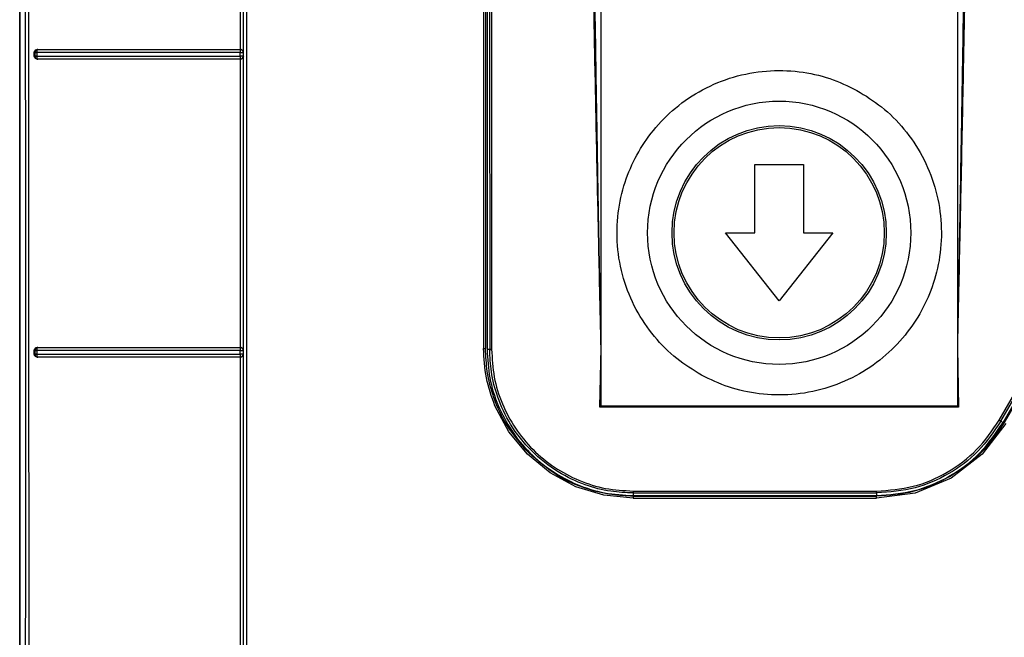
# Model space of a CAD drawing. Header units: inches. Extents: x 170 to 312, y 215 to 248.
# Tile 425 of 656: x 230.9959 to 231.1286, y 242.1165 to 242.1997. Entities that reach past the tile are written whole.
import ezdxf

# ---------------------------------------------------------------- set-up
doc = ezdxf.new("R2010")
doc.units = ezdxf.units.IN
doc.header["$LTSCALE"] = 0.25
doc.header["$MEASUREMENT"] = 0
doc.layers.add('MOTOR RH', color=7, linetype='Continuous')

msp = doc.modelspace()

# ---------------------------------------------------------------- linework, layer by layer
at = {"layer": 'MOTOR RH'}
for p, q in [((231.07429, 242.14761), (231.07429, 242.27595)), ((231.12232, 242.27595), (231.12232, 242.14761)), ((230.99594, 241.92392), (230.99594, 242.23936)), ((230.99594, 242.23936), (230.99594, 241.9417)), ((231.02568, 242.19567), (231.02569, 242.23451)), ((231.02608, 242.19528), (231.02608, 242.23489)), ((231.05845, 242.21438), (231.05846, 242.15537)), ((231.05871, 242.21441), (231.05872, 242.15536)), ((231.05893, 242.21429), (231.05893, 242.15524)), ((231.05927, 242.21429), (231.05928, 242.15524)), ((231.05953, 242.21429), (231.05954, 242.15527)), ((230.99832, 242.19567), (230.99837, 242.19566)), ((231.02567, 242.19566), (231.02568, 242.19567)), ((230.9979, 242.19475), (230.9979, 242.19528)), ((230.99799, 242.19527), (230.9979, 242.19528)), ((230.99799, 242.19476), (230.9979, 242.19475)), ((230.99799, 242.19527), (230.99799, 242.19476)), ((230.99826, 242.19527), (230.99826, 242.19477)), ((230.99829, 242.19554), (230.99833, 242.19563)), ((230.99833, 242.1944), (230.99829, 242.19449)), ((230.99837, 242.19437), (230.99832, 242.19436)), ((230.99835, 242.19438), (230.99833, 242.1944)), ((230.99837, 242.19437), (230.99835, 242.19438)), ((231.02566, 242.19476), (231.02566, 242.19527)), ((231.02566, 242.19476), (231.02566, 242.19465)), ((231.02567, 242.1944), (231.02567, 242.19436)), ((231.02569, 242.19436), (231.02567, 242.19436)), ((231.02568, 242.15551), (231.02569, 242.19436)), ((231.02608, 242.19528), (231.02606, 242.19526)), ((231.02606, 242.19526), (231.02606, 242.19476)), ((231.02606, 242.19476), (231.02608, 242.19474)), ((231.02608, 242.15513), (231.02608, 242.19474)), ((231.09502, 242.17096), (231.09502, 242.18015)), ((231.09502, 242.18015), (231.10158, 242.18015)), ((231.10158, 242.18015), (231.10158, 242.17096)), ((231.0983, 242.16178), (231.09108, 242.17096)), ((231.09108, 242.17096), (231.09502, 242.17096)), ((231.10552, 242.17096), (231.0983, 242.16178)), ((231.10158, 242.17096), (231.10552, 242.17096)), ((230.9979, 242.15459), (230.9979, 242.15513)), ((230.99799, 242.15511), (230.9979, 242.15513)), ((230.99799, 242.1546), (230.9979, 242.15459)), ((230.99799, 242.15511), (230.99799, 242.1546)), ((230.99826, 242.15511), (230.99826, 242.1546)), ((230.99829, 242.15538), (230.99833, 242.15547)), ((230.99832, 242.15551), (230.99837, 242.1555)), ((231.02566, 242.1546), (231.02566, 242.15511)), ((231.02567, 242.1555), (231.02568, 242.15551)), ((231.02608, 242.15513), (231.02606, 242.15511)), ((231.02606, 242.15511), (231.02606, 242.1546)), ((231.02606, 242.1546), (231.02608, 242.15458)), ((231.02608, 242.11497), (231.02608, 242.15458)), ((231.05872, 242.15536), (231.05872, 242.15536)), ((231.05928, 242.15524), (231.05893, 242.15524)), ((231.07413, 242.14745), (231.07429, 242.15548)), ((231.12232, 242.15548), (231.12248, 242.14745)), ((230.99833, 242.15424), (230.99829, 242.15433)), ((230.99837, 242.15421), (230.99832, 242.1542)), ((230.99835, 242.15422), (230.99833, 242.15424)), ((230.99837, 242.15421), (230.99835, 242.15422)), ((231.02567, 242.15433), (231.02567, 242.15424)), ((231.02567, 242.15424), (231.02567, 242.15421)), ((231.02569, 242.1542), (231.02567, 242.15421)), ((231.02568, 242.11535), (231.02569, 242.1542)), ((231.12795, 242.1457), (231.13174, 242.15226)), ((231.12818, 242.14557), (231.13196, 242.15213)), ((231.12847, 242.1454), (231.13226, 242.15196)), ((231.13243, 242.15198), (231.12864, 242.14541)), ((231.06186, 242.14416), (231.05999, 242.14765)), ((231.07429, 242.14761), (231.07413, 242.14745)), ((231.12248, 242.14745), (231.07413, 242.14745)), ((231.12232, 242.14761), (231.07429, 242.14761)), ((231.12248, 242.14745), (231.12232, 242.14761)), ((231.12887, 242.14528), (231.12567, 242.14111)), ((231.12818, 242.14557), (231.12847, 242.1454)), ((231.06436, 242.14111), (231.06186, 242.14416)), ((231.06742, 242.1386), (231.06436, 242.14111)), ((231.12567, 242.14111), (231.12149, 242.1379)), ((231.0709, 242.13674), (231.06742, 242.1386)), ((231.12149, 242.1379), (231.11663, 242.13589)), ((231.07468, 242.13559), (231.0709, 242.13674)), ((231.07862, 242.13616), (231.11143, 242.13616)), ((231.07861, 242.1352), (231.07468, 242.13559)), ((231.07861, 242.13547), (231.11142, 242.13547)), ((231.07861, 242.1352), (231.11142, 242.1352)), ((231.07862, 242.1359), (231.11143, 242.1359)), ((231.07862, 242.1359), (231.07862, 242.13555)), ((231.07862, 242.13555), (231.11143, 242.13555)), ((231.11663, 242.13589), (231.11142, 242.1352)), ((231.11143, 242.1359), (231.11143, 242.13555))]:
    msp.add_line(p, q, dxfattribs=at)
for radius in [0.01774, 0.01444, 0.01417]:
    msp.add_circle((231.0983, 242.17096), radius, dxfattribs=at)
for points, knots in [([(230.99667, 242.23972), (230.99668, 242.21844), (230.99671, 242.1759), (230.9967, 242.11206), (230.99665, 242.04824), (230.99656, 241.98446), (230.99646, 241.94201), (230.99641, 241.92078)], [0, 0, 0, 0, 0.199984, 0.399977, 0.600029, 0.800023, 1, 1, 1, 1]), ([(230.99711, 242.2401), (230.99712, 242.22222), (230.99713, 242.18646), (230.99715, 242.13281), (230.99715, 242.09706), (230.99715, 242.07919)], [0, 0, 0, 0, 0.3333777, 0.6667111, 1, 1, 1, 1]), ([(231.0261, 241.92809), (231.0261, 241.94886), (231.0261, 241.99039), (231.0261, 242.05278), (231.0261, 242.1152), (231.0261, 242.17764), (231.0261, 242.21925), (231.0261, 242.24006)], [0, 0, 0, 0, 0.199959, 0.399961, 0.599979, 0.80001, 1, 1, 1, 1]), ([(231.0265, 242.24018), (231.0265, 242.2193), (231.0265, 242.17754), (231.0265, 242.11488), (231.0265, 242.05224), (231.0265, 241.98964), (231.0265, 241.94795), (231.0265, 241.92711)], [0, 0, 0, 0, 0.2, 0.4, 0.6, 0.8, 1, 1, 1, 1]), ([(231.07429, 242.15548), (231.07423, 242.15806), (231.07412, 242.16288), (231.07398, 242.16957), (231.07384, 242.17598), (231.07371, 242.18239), (231.07357, 242.18901), (231.07344, 242.19558), (231.07331, 242.20298), (231.07316, 242.21124), (231.07302, 242.22033), (231.0729, 242.22929), (231.07284, 242.23532), (231.07281, 242.23825)], [0, 0, 0, 0, 0.093729, 0.174536, 0.24242, 0.325941, 0.407072, 0.482165, 0.564229, 0.675047, 0.781572, 0.893672, 1, 1, 1, 1]), ([(231.07429, 242.15548), (231.07425, 242.1575), (231.07418, 242.16119), (231.07409, 242.16623), (231.07402, 242.17023), (231.07396, 242.17321), (231.07392, 242.17563), (231.07387, 242.17834), (231.07381, 242.18213), (231.07373, 242.18682), (231.07364, 242.19184), (231.07356, 242.1972), (231.07343, 242.20542), (231.07328, 242.21595), (231.07314, 242.22772), (231.07308, 242.23495), (231.07305, 242.23826)], [0, 0, 0, 0, 0.07319, 0.133984, 0.182381, 0.218382, 0.241987, 0.269928, 0.316673, 0.379251, 0.439861, 0.498505, 0.573594, 0.73788, 0.880015, 1, 1, 1, 1]), ([(231.12355, 242.23826), (231.12354, 242.23653), (231.12351, 242.23289), (231.12345, 242.22715), (231.12338, 242.22087), (231.12329, 242.21404), (231.12319, 242.20667), (231.12308, 242.19931), (231.12298, 242.19292), (231.12289, 242.18764), (231.12281, 242.18304), (231.12274, 242.17893), (231.12268, 242.17546), (231.12262, 242.17216), (231.12254, 242.16796), (231.12244, 242.16223), (231.12236, 242.1579), (231.12232, 242.15548)], [0, 0, 0, 0, 0.062702, 0.131993, 0.207874, 0.290346, 0.379406, 0.475057, 0.557054, 0.610988, 0.666485, 0.723545, 0.759898, 0.792286, 0.843099, 0.912337, 1, 1, 1, 1]), ([(231.1238, 242.23825), (231.12377, 242.23527), (231.1237, 242.22912), (231.12358, 242.22), (231.12343, 242.21073), (231.12327, 242.20157), (231.12311, 242.19301), (231.12295, 242.185), (231.1228, 242.17794), (231.12265, 242.17085), (231.12249, 242.16353), (231.12238, 242.1583), (231.12232, 242.15548)], [0, 0, 0, 0, 0.108305, 0.22261, 0.330745, 0.444165, 0.554601, 0.640848, 0.734435, 0.810783, 0.897533, 1, 1, 1, 1]), ([(230.9979, 242.19528), (230.9979, 242.19531), (230.99791, 242.19536), (230.99794, 242.19545), (230.99802, 242.19556), (230.99815, 242.19565), (230.99826, 242.19566), (230.99832, 242.19567)], [0, 0, 0, 0, 0.116527, 0.229907, 0.466736, 0.729518, 1, 1, 1, 1]), ([(230.99832, 242.19567), (231.00129, 242.19567), (231.00723, 242.19567), (231.01641, 242.19567), (231.02259, 242.19567), (231.02568, 242.19567)], [0, 0, 0, 0, 0.333152, 0.666752, 1, 1, 1, 1]), ([(231.02568, 242.19567), (231.02571, 242.19567), (231.02578, 242.19566), (231.02587, 242.19562), (231.02595, 242.19557), (231.02599, 242.19553), (231.02601, 242.1955)], [0, 0, 0, 0, 0.230859, 0.468557, 0.712686, 1, 1, 1, 1]), ([(230.99832, 242.19436), (230.99826, 242.19436), (230.99815, 242.19437), (230.99802, 242.19447), (230.99794, 242.19458), (230.99791, 242.19467), (230.9979, 242.19472), (230.9979, 242.19475)], [0, 0, 0, 0, 0.2717688, 0.5368517, 0.7738537, 0.8858453, 1, 1, 1, 1]), ([(230.99837, 242.19566), (230.99832, 242.19565), (230.99822, 242.19564), (230.9981, 242.19555), (230.99804, 242.19546), (230.998, 242.19536), (230.99799, 242.1953), (230.99799, 242.19527)], [0, 0, 0, 0, 0.250906, 0.501408, 0.695045, 0.83371, 1, 1, 1, 1]), ([(230.99799, 242.19527), (230.998, 242.19527), (230.99802, 242.19527), (230.99808, 242.19527), (230.99816, 242.19527), (230.99822, 242.19527), (230.99826, 242.19527)], [0, 0, 0, 0, 0.250008, 0.500005, 0.749993, 1, 1, 1, 1]), ([(230.99826, 242.19477), (230.99822, 242.19477), (230.99816, 242.19476), (230.99808, 242.19476), (230.99802, 242.19476), (230.998, 242.19476), (230.99799, 242.19476)], [0, 0, 0, 0, 0.250113, 0.499997, 0.749888, 1, 1, 1, 1]), ([(230.99799, 242.19476), (230.998, 242.19471), (230.99801, 242.19461), (230.9981, 242.19448), (230.99822, 242.19439), (230.99832, 242.19437), (230.99837, 242.19437)], [0, 0, 0, 0, 0.250029, 0.499997, 0.749969, 1, 1, 1, 1]), ([(230.99826, 242.19527), (230.99826, 242.1953), (230.99826, 242.19535), (230.99827, 242.19542), (230.99828, 242.19548), (230.99829, 242.19552), (230.99829, 242.19554)], [0, 0, 0, 0, 0.2500063, 0.5000148, 0.7500138, 1, 1, 1, 1]), ([(231.02566, 242.19527), (231.02259, 242.19527), (231.01642, 242.19527), (231.00722, 242.19527), (231.00125, 242.19527), (230.99826, 242.19527)], [0, 0, 0, 0, 0.331506, 0.664839, 1, 1, 1, 1]), ([(230.99826, 242.19477), (231.00125, 242.19476), (231.00722, 242.19476), (231.01641, 242.19476), (231.02259, 242.19476), (231.02566, 242.19476)], [0, 0, 0, 0, 0.335093, 0.668426, 1, 1, 1, 1]), ([(230.99829, 242.19449), (230.99829, 242.19451), (230.99828, 242.19455), (230.99827, 242.19462), (230.99826, 242.19469), (230.99826, 242.19474), (230.99826, 242.19477)], [0, 0, 0, 0, 0.24975, 0.499936, 0.750122, 1, 1, 1, 1]), ([(231.02569, 242.19436), (231.0226, 242.19436), (231.01641, 242.19436), (231.00723, 242.19436), (231.00129, 242.19436), (230.99832, 242.19436)], [0, 0, 0, 0, 0.333449, 0.66692, 1, 1, 1, 1]), ([(230.99833, 242.19563), (230.99834, 242.19563), (230.99835, 242.19565), (230.99836, 242.19566), (230.99837, 242.19566), (230.99837, 242.19566), (230.99837, 242.19566)], [0, 0, 0, 0, 0.500013, 0.83434, 0.938283, 1, 1, 1, 1]), ([(230.99837, 242.19566), (231.00133, 242.19566), (231.00726, 242.19566), (231.01642, 242.19566), (231.02259, 242.19566), (231.02567, 242.19566)], [0, 0, 0, 0, 0.333018, 0.666912, 1, 1, 1, 1]), ([(231.02567, 242.19436), (231.02259, 242.19436), (231.01642, 242.19436), (231.00726, 242.19437), (231.00134, 242.19437), (230.99837, 242.19437)], [0, 0, 0, 0, 0.333072, 0.666957, 1, 1, 1, 1]), ([(231.02567, 242.19554), (231.02566, 242.19551), (231.02566, 242.19546), (231.02566, 242.19536), (231.02566, 242.1953), (231.02566, 242.19527)], [0, 0, 0, 0, 0.396825, 0.672899, 1, 1, 1, 1]), ([(231.02566, 242.19527), (231.02569, 242.19527), (231.02575, 242.19527), (231.02583, 242.19527), (231.0259, 242.19527), (231.02598, 242.19527), (231.02603, 242.19526), (231.02606, 242.19527), (231.02606, 242.19527), (231.02606, 242.19526)], [0, 0, 0, 0, 0.1448761, 0.2888763, 0.4064672, 0.5453396, 0.7784567, 0.8916654, 1, 1, 1, 1]), ([(231.02606, 242.19476), (231.02605, 242.19476), (231.02604, 242.19476), (231.02595, 242.19476), (231.02585, 242.19476), (231.02576, 242.19476), (231.0257, 242.19476), (231.02566, 242.19476)], [0, 0, 0, 0, 0.2509367, 0.5014619, 0.6987674, 0.8365444, 1, 1, 1, 1]), ([(231.02566, 242.19465), (231.02566, 242.19462), (231.02566, 242.19456), (231.02567, 242.19451), (231.02567, 242.19449)], [0, 0, 0, 0, 0.5849878, 1, 1, 1, 1]), ([(231.02606, 242.19526), (231.02606, 242.1953), (231.02605, 242.19536), (231.02602, 242.19546), (231.02595, 242.19554), (231.02589, 242.1956), (231.02584, 242.19562), (231.02581, 242.19563), (231.02579, 242.19564), (231.02577, 242.19564), (231.02573, 242.19565), (231.02569, 242.19566), (231.02567, 242.19566)], [0, 0, 0, 0, 0.169717, 0.309821, 0.50036, 0.669269, 0.720735, 0.750058, 0.812687, 0.820426, 0.875276, 1, 1, 1, 1]), ([(231.02567, 242.19566), (231.02567, 242.19565), (231.02567, 242.19564), (231.02567, 242.19557), (231.02567, 242.19554)], [0, 0, 0, 0, 0.500043, 1, 1, 1, 1]), ([(231.02567, 242.19436), (231.0257, 242.19437), (231.02577, 242.19437), (231.02586, 242.19441), (231.02595, 242.19447), (231.026, 242.19454), (231.02602, 242.19459), (231.02603, 242.19461), (231.02604, 242.19464), (231.02605, 242.19466), (231.02606, 242.1947), (231.02606, 242.19473), (231.02606, 242.19476)], [0, 0, 0, 0, 0.1706537, 0.3115785, 0.5034068, 0.6707761, 0.7218148, 0.75094, 0.8128715, 0.833619, 0.8750169, 1, 1, 1, 1]), ([(231.02567, 242.19449), (231.02567, 242.19447), (231.02567, 242.19443), (231.02567, 242.19441), (231.02567, 242.1944)], [0, 0, 0, 0, 0.510853, 1, 1, 1, 1]), ([(231.02601, 242.19452), (231.02599, 242.1945), (231.02595, 242.19445), (231.02587, 242.1944), (231.02578, 242.19436), (231.02572, 242.19436), (231.02569, 242.19436)], [0, 0, 0, 0, 0.29194, 0.548646, 0.775454, 1, 1, 1, 1]), ([(231.02601, 242.1955), (231.02603, 242.19547), (231.02607, 242.1954), (231.02608, 242.19533), (231.02608, 242.1953), (231.02608, 242.19529), (231.02608, 242.19529), (231.02608, 242.19528)], [0, 0, 0, 0, 0.561295, 0.8701, 0.957428, 0.984304, 1, 1, 1, 1]), ([(231.02608, 242.19474), (231.02608, 242.1947), (231.02607, 242.19462), (231.02603, 242.19455), (231.02601, 242.19452)], [0, 0, 0, 0, 0.503791, 1, 1, 1, 1]), ([(231.08782, 242.15178), (231.08669, 242.15248), (231.08435, 242.15393), (231.08135, 242.15695), (231.07888, 242.16059), (231.07718, 242.16477), (231.07636, 242.16919), (231.07646, 242.1736), (231.07738, 242.17774), (231.07901, 242.1815), (231.0813, 242.1849), (231.08428, 242.18792), (231.08794, 242.19038), (231.0921, 242.19209), (231.09653, 242.19291), (231.10094, 242.1928), (231.1051, 242.19191), (231.10758, 242.19072), (231.10878, 242.19015)], [0, 0, 0, 0, 0.058258, 0.120006, 0.18432, 0.25, 0.31568, 0.379994, 0.441742, 0.5, 0.558258, 0.620006, 0.68432, 0.75, 0.81568, 0.879994, 0.941742, 1, 1, 1, 1]), ([(231.10878, 242.19015), (231.10992, 242.18944), (231.11226, 242.188), (231.11525, 242.18498), (231.11772, 242.18133), (231.11943, 242.17716), (231.12024, 242.17273), (231.12015, 242.16832), (231.11922, 242.16418), (231.11759, 242.16042), (231.11531, 242.15702), (231.11233, 242.15401), (231.10867, 242.15154), (231.1045, 242.14984), (231.10007, 242.14902), (231.09566, 242.14913), (231.09151, 242.15001), (231.08903, 242.1512), (231.08782, 242.15178)], [0, 0, 0, 0, 0.058258, 0.120006, 0.18432, 0.25, 0.31568, 0.379994, 0.441742, 0.5, 0.558258, 0.620006, 0.68432, 0.75, 0.81568, 0.879994, 0.941742, 1, 1, 1, 1]), ([(230.9979, 242.15513), (230.9979, 242.15515), (230.99791, 242.1552), (230.99794, 242.1553), (230.99802, 242.1554), (230.99815, 242.1555), (230.99826, 242.15551), (230.99832, 242.15551)], [0, 0, 0, 0, 0.116319, 0.229622, 0.466596, 0.72971, 1, 1, 1, 1]), ([(230.99832, 242.1542), (230.99826, 242.15421), (230.99815, 242.15422), (230.99802, 242.15431), (230.99794, 242.15442), (230.99791, 242.15451), (230.9979, 242.15456), (230.9979, 242.15459)], [0, 0, 0, 0, 0.270485, 0.533784, 0.770305, 0.883586, 1, 1, 1, 1]), ([(230.99837, 242.1555), (230.99832, 242.1555), (230.99822, 242.15548), (230.9981, 242.1554), (230.99804, 242.1553), (230.998, 242.1552), (230.99799, 242.15514), (230.99799, 242.15511)], [0, 0, 0, 0, 0.250904, 0.501394, 0.694906, 0.833601, 1, 1, 1, 1]), ([(230.99799, 242.15511), (230.998, 242.15511), (230.99802, 242.15511), (230.99808, 242.15511), (230.99816, 242.15511), (230.99822, 242.15511), (230.99826, 242.15511)], [0, 0, 0, 0, 0.249991, 0.499993, 0.749993, 1, 1, 1, 1]), ([(230.99826, 242.1546), (230.99822, 242.1546), (230.99816, 242.1546), (230.99808, 242.1546), (230.99802, 242.1546), (230.998, 242.1546), (230.99799, 242.1546)], [0, 0, 0, 0, 0.250131, 0.500012, 0.749885, 1, 1, 1, 1]), ([(230.99799, 242.1546), (230.998, 242.15455), (230.99801, 242.15445), (230.9981, 242.15432), (230.99822, 242.15423), (230.99832, 242.15422), (230.99837, 242.15421)], [0, 0, 0, 0, 0.250212, 0.499885, 0.749889, 1, 1, 1, 1]), ([(230.99826, 242.15511), (230.99826, 242.15513), (230.99826, 242.15518), (230.99827, 242.15526), (230.99828, 242.15532), (230.99829, 242.15536), (230.99829, 242.15538)], [0, 0, 0, 0, 0.250003, 0.499999, 0.750005, 1, 1, 1, 1]), ([(231.02566, 242.15511), (231.02257, 242.15511), (231.01638, 242.15511), (231.00718, 242.15511), (231.00123, 242.15511), (230.99826, 242.15511)], [0, 0, 0, 0, 0.333333, 0.666667, 1, 1, 1, 1]), ([(230.99826, 242.1546), (231.00123, 242.1546), (231.00718, 242.1546), (231.01638, 242.1546), (231.02257, 242.1546), (231.02566, 242.1546)], [0, 0, 0, 0, 0.333333, 0.666667, 1, 1, 1, 1]), ([(230.99829, 242.15433), (230.99829, 242.15435), (230.99828, 242.15439), (230.99827, 242.15446), (230.99826, 242.15453), (230.99826, 242.15458), (230.99826, 242.1546)], [0, 0, 0, 0, 0.249755, 0.499929, 0.750119, 1, 1, 1, 1]), ([(230.99832, 242.15551), (231.00129, 242.15551), (231.00723, 242.15551), (231.01641, 242.15551), (231.02259, 242.15551), (231.02568, 242.15551)], [0, 0, 0, 0, 0.333094, 0.666813, 1, 1, 1, 1]), ([(230.99833, 242.15547), (230.99834, 242.15548), (230.99835, 242.15549), (230.99836, 242.1555), (230.99837, 242.1555), (230.99837, 242.1555), (230.99837, 242.1555)], [0, 0, 0, 0, 0.5642279, 0.8627549, 0.9515364, 1, 1, 1, 1]), ([(230.99837, 242.1555), (231.00133, 242.1555), (231.00726, 242.1555), (231.01642, 242.1555), (231.02259, 242.1555), (231.02567, 242.1555)], [0, 0, 0, 0, 0.333017, 0.666911, 1, 1, 1, 1]), ([(231.02567, 242.15538), (231.02566, 242.15535), (231.02566, 242.1553), (231.02566, 242.1552), (231.02566, 242.15514), (231.02566, 242.15511)], [0, 0, 0, 0, 0.395106, 0.671612, 1, 1, 1, 1]), ([(231.02566, 242.15511), (231.02569, 242.15511), (231.02575, 242.1551), (231.02583, 242.15511), (231.0259, 242.15511), (231.02598, 242.15511), (231.02603, 242.1551), (231.02606, 242.15511), (231.02606, 242.15511), (231.02606, 242.15511)], [0, 0, 0, 0, 0.1448426, 0.288912, 0.4062167, 0.5454476, 0.7785945, 0.8917454, 1, 1, 1, 1]), ([(231.02606, 242.1546), (231.02605, 242.1546), (231.02604, 242.1546), (231.02595, 242.1546), (231.02585, 242.1546), (231.02576, 242.1546), (231.0257, 242.1546), (231.02566, 242.1546)], [0, 0, 0, 0, 0.250948, 0.501484, 0.698782, 0.836552, 1, 1, 1, 1]), ([(231.02566, 242.1546), (231.02566, 242.15455), (231.02566, 242.15449), (231.02567, 242.15443), (231.02567, 242.15438), (231.02567, 242.15435), (231.02567, 242.15433)], [0, 0, 0, 0, 0.49714, 0.578466, 0.721694, 1, 1, 1, 1]), ([(231.02606, 242.15511), (231.02606, 242.15514), (231.02605, 242.15521), (231.02602, 242.1553), (231.02595, 242.15539), (231.02589, 242.15544), (231.02584, 242.15546), (231.02581, 242.15547), (231.02579, 242.15548), (231.02577, 242.15549), (231.02573, 242.1555), (231.02569, 242.1555), (231.02567, 242.1555)], [0, 0, 0, 0, 0.169752, 0.309862, 0.50035, 0.66928, 0.720739, 0.750049, 0.812671, 0.833624, 0.87528, 1, 1, 1, 1]), ([(231.02567, 242.1555), (231.02567, 242.15549), (231.02567, 242.15548), (231.02567, 242.15541), (231.02567, 242.15538)], [0, 0, 0, 0, 0.500049, 1, 1, 1, 1]), ([(231.02567, 242.15421), (231.0257, 242.15421), (231.02577, 242.15422), (231.02586, 242.15425), (231.02595, 242.15432), (231.026, 242.15438), (231.02602, 242.15443), (231.02603, 242.15446), (231.02604, 242.15448), (231.02605, 242.1545), (231.02606, 242.15454), (231.02606, 242.15457), (231.02606, 242.1546)], [0, 0, 0, 0, 0.170607, 0.311515, 0.503405, 0.670584, 0.721671, 0.750935, 0.812871, 0.834085, 0.875021, 1, 1, 1, 1]), ([(231.02568, 242.15551), (231.02571, 242.15551), (231.02578, 242.1555), (231.02587, 242.15547), (231.02595, 242.15542), (231.02599, 242.15537), (231.02601, 242.15535)], [0, 0, 0, 0, 0.229537, 0.467792, 0.71078, 1, 1, 1, 1]), ([(231.02601, 242.15535), (231.02603, 242.15531), (231.02607, 242.15525), (231.02608, 242.15517), (231.02608, 242.15514), (231.02608, 242.15513), (231.02608, 242.15513)], [0, 0, 0, 0, 0.559988, 0.867961, 0.955984, 1, 1, 1, 1]), ([(231.02608, 242.15458), (231.02608, 242.15454), (231.02607, 242.15447), (231.02603, 242.1544), (231.02601, 242.15436)], [0, 0, 0, 0, 0.503579, 1, 1, 1, 1]), ([(231.05846, 242.15537), (231.05848, 242.15537), (231.05851, 242.15537), (231.05858, 242.15537), (231.05865, 242.15536), (231.0587, 242.15536), (231.05872, 242.15536), (231.05872, 242.15536), (231.05872, 242.15536)], [0, 0, 0, 0, 0.126359, 0.251273, 0.500023, 0.748778, 0.873684, 1, 1, 1, 1]), ([(231.05999, 242.14765), (231.05955, 242.14889), (231.05866, 242.15139), (231.05853, 242.15404), (231.05846, 242.15537)], [0, 0, 0, 0, 0.499244, 1, 1, 1, 1]), ([(231.06455, 242.14129), (231.06351, 242.14248), (231.06155, 242.14473), (231.0598, 242.14856), (231.05887, 242.15209), (231.05877, 242.15433), (231.05872, 242.15536)], [0, 0, 0, 0, 0.302481, 0.570006, 0.802527, 1, 1, 1, 1]), ([(231.05893, 242.15524), (231.05901, 242.15395), (231.05915, 242.15137), (231.06032, 242.14766), (231.06214, 242.14423), (231.06461, 242.14123), (231.06761, 242.13876), (231.07104, 242.13694), (231.07475, 242.13577), (231.07733, 242.13563), (231.07862, 242.13555)], [0, 0, 0, 0, 0.125, 0.25, 0.375, 0.5, 0.625, 0.75, 0.875, 1, 1, 1, 1]), ([(231.05928, 242.15524), (231.05928, 242.15524), (231.05928, 242.15524), (231.05932, 242.15524), (231.05937, 242.15525), (231.05942, 242.15525), (231.05947, 242.15526), (231.05951, 242.15526), (231.05954, 242.15527)], [0, 0, 0, 0, 0.200606, 0.433554, 0.562809, 0.700299, 0.846022, 1, 1, 1, 1]), ([(231.07862, 242.1359), (231.07761, 242.13594), (231.07542, 242.13604), (231.07197, 242.13695), (231.06829, 242.13869), (231.06481, 242.14144), (231.06206, 242.14493), (231.06032, 242.14862), (231.05942, 242.15206), (231.05932, 242.15424), (231.05928, 242.15524)], [0, 0, 0, 0, 0.09975, 0.21635, 0.349779, 0.500012, 0.650983, 0.784654, 0.901, 1, 1, 1, 1]), ([(231.05954, 242.15527), (231.05961, 242.15401), (231.05975, 242.1515), (231.06088, 242.14789), (231.06265, 242.14457), (231.06504, 242.14166), (231.06795, 242.13927), (231.07127, 242.13751), (231.07487, 242.13637), (231.07737, 242.13623), (231.07862, 242.13616)], [0, 0, 0, 0, 0.1257748, 0.2507498, 0.3755884, 0.500482, 0.6253602, 0.7502409, 0.875117, 1, 1, 1, 1]), ([(231.02569, 242.1542), (231.0226, 242.1542), (231.01641, 242.1542), (231.00723, 242.1542), (231.00129, 242.1542), (230.99832, 242.1542)], [0, 0, 0, 0, 0.333374, 0.666979, 1, 1, 1, 1]), ([(231.02567, 242.15421), (231.02259, 242.15421), (231.01642, 242.15421), (231.00726, 242.15421), (231.00134, 242.15421), (230.99837, 242.15421)], [0, 0, 0, 0, 0.333074, 0.666959, 1, 1, 1, 1]), ([(231.02601, 242.15436), (231.02599, 242.15434), (231.02595, 242.15429), (231.02587, 242.15424), (231.02578, 242.15421), (231.02572, 242.1542), (231.02569, 242.1542)], [0, 0, 0, 0, 0.291589, 0.548416, 0.7754, 1, 1, 1, 1]), ([(231.11143, 242.13616), (231.11309, 242.13628), (231.11642, 242.13653), (231.12106, 242.13855), (231.12512, 242.14156), (231.12701, 242.14432), (231.12795, 242.1457)], [0, 0, 0, 0, 0.249999, 0.500001, 0.750003, 1, 1, 1, 1]), ([(231.12818, 242.14557), (231.12722, 242.14417), (231.12531, 242.14137), (231.12125, 242.13836), (231.11656, 242.1363), (231.11318, 242.13603), (231.11143, 242.1359)], [0, 0, 0, 0, 0.249995, 0.499994, 0.740007, 1, 1, 1, 1]), ([(231.11143, 242.13555), (231.11314, 242.13568), (231.11658, 242.13594), (231.12137, 242.13802), (231.12556, 242.14112), (231.1275, 242.14397), (231.12847, 242.1454)], [0, 0, 0, 0, 0.25, 0.5, 0.75, 1, 1, 1, 1]), ([(231.12864, 242.14541), (231.12767, 242.14396), (231.12572, 242.14105), (231.12282, 242.13911), (231.12136, 242.13813)], [0, 0, 0, 0, 0.499997, 1, 1, 1, 1]), ([(231.12795, 242.1457), (231.12798, 242.14568), (231.12804, 242.14565), (231.12811, 242.1456), (231.12816, 242.14557), (231.12817, 242.14557), (231.12818, 242.14557)], [0, 0, 0, 0, 0.25, 0.500005, 0.750004, 1, 1, 1, 1]), ([(231.07861, 242.13547), (231.07766, 242.13551), (231.07552, 242.1356), (231.07205, 242.13646), (231.06812, 242.13819), (231.0658, 242.14021), (231.06455, 242.14129)], [0, 0, 0, 0, 0.183203, 0.410987, 0.683281, 1, 1, 1, 1]), ([(231.12136, 242.13813), (231.11977, 242.13735), (231.11663, 242.13581), (231.11314, 242.13558), (231.11142, 242.13547)], [0, 0, 0, 0, 0.505911, 1, 1, 1, 1]), ([(231.07862, 242.13616), (231.07862, 242.13612), (231.07862, 242.13606), (231.07862, 242.13597), (231.07862, 242.13591), (231.07862, 242.1359), (231.07862, 242.1359)], [0, 0, 0, 0, 0.250002, 0.5, 0.750005, 1, 1, 1, 1]), ([(231.11143, 242.1359), (231.11143, 242.1359), (231.11143, 242.13591), (231.11143, 242.13597), (231.11143, 242.13606), (231.11143, 242.13612), (231.11143, 242.13616)], [0, 0, 0, 0, 0.2499955, 0.4999998, 0.7499978, 1, 1, 1, 1]), ([(231.07861, 242.13547), (231.07861, 242.13546), (231.07861, 242.13546), (231.07861, 242.1354), (231.07861, 242.13531), (231.07861, 242.13524), (231.07861, 242.1352)], [0, 0, 0, 0, 0.249998, 0.499996, 0.749995, 1, 1, 1, 1]), ([(231.11142, 242.1352), (231.11142, 242.13524), (231.11142, 242.13531), (231.11142, 242.1354), (231.11142, 242.13546), (231.11142, 242.13546), (231.11142, 242.13547)], [0, 0, 0, 0, 0.25, 0.499998, 0.749999, 1, 1, 1, 1])]:
    msp.add_open_spline(points, degree=3, knots=knots, dxfattribs=at)

doc.saveas('drawing.dxf')
